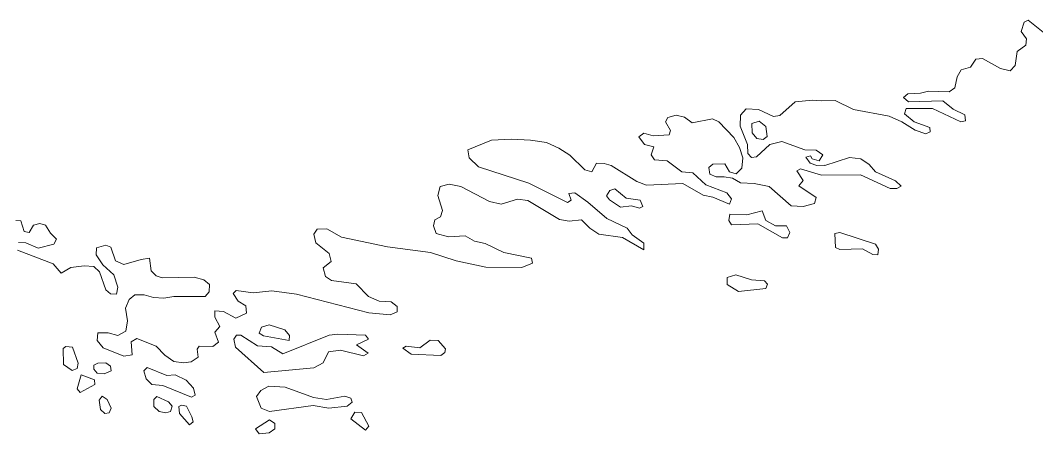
# Model space of a CAD drawing. Extents: x 369010 to 739155, y 6377141 to 6616555.
# Drawn here: x 383107 to 384318, y 6420461 to 6420953 of the extents above; entities that cross this region are included whole.
import ezdxf

# ---------------------------------------------------------------- set-up
doc = ezdxf.new("R2010")
doc.units = 0
doc.header["$LTSCALE"] = 40
doc.layers.add('1', color=7, linetype='Continuous', lineweight=13)

msp = doc.modelspace()

# ---------------------------------------------------------------- linework, layer by layer
at = {"layer": '1'}
for points in [[(384142.9, 6420839.01), (384157.96, 6420832.55), (384173.68, 6420822.62), (384186.43, 6420817.99), (384191.72, 6420820.31), (384191.23, 6420825.77), (384172.52, 6420832.55), (384161.27, 6420841.82), (384162.93, 6420848.28), (384194.54, 6420848.28), (384228.13, 6420832.39), (384233.93, 6420833.71), (384232.93, 6420840.83), (384219.2, 6420847.28), (384206.95, 6420857.38), (384165.9, 6420856.39), (384159.78, 6420861.35), (384164.91, 6420865.65), (384180.3, 6420866.48), (384189.74, 6420868.96), (384214.23, 6420868.14), (384221.18, 6420872.77), (384224, 6420885.85), (384228.63, 6420894.29), (384239.88, 6420897.43), (384246.01, 6420907.03), (384254.12, 6420908.02), (384275.63, 6420895.78), (384286.89, 6420893.29), (384293.01, 6420899.58), (384295.33, 6420916.3), (384305.92, 6420923.91), (384306.42, 6420931.19), (384300.29, 6420940.13), (384303.77, 6420951.05), (384308.4, 6420953.37), (384336.37, 6420931.19)], [(383715.24, 6420810.54), (383734.1, 6420807.73), (383749, 6420801.11), (383762.24, 6420792.5), (383779.78, 6420774.96), (383788.39, 6420772.97), (383793.85, 6420783.23), (383802.95, 6420782.74), (383811.23, 6420780.42), (383841.85, 6420761.22), (383853.6, 6420757.08), (383896.63, 6420758.9), (383920.96, 6420744.84), (383932.38, 6420742.52), (383952.4, 6420734.08), (383954.72, 6420740.53), (383949.09, 6420747.65), (383924.43, 6420757.42), (383908.71, 6420771.48), (383895.8, 6420772.81), (383878.26, 6420786.05), (383863.03, 6420787.04), (383859.06, 6420793.16), (383862.04, 6420802.43), (383851.28, 6420805.25), (383844.5, 6420814.68), (383850.29, 6420818.82), (383861.54, 6420815.67), (383880.41, 6420817), (383882.23, 6420822.13), (383876.11, 6420832.39), (383878.92, 6420837.52), (383888.85, 6420840.33), (383898.95, 6420838.02), (383907.88, 6420831.06), (383932.21, 6420835.86), (383939.66, 6420832.55), (383957.53, 6420813.85), (383964.32, 6420801.6), (383968.46, 6420789.36), (383967.13, 6420777.28), (383960.51, 6420770.49), (383952.4, 6420772.97), (383946.78, 6420782.24), (383932.71, 6420781.91), (383927.74, 6420778.1), (383929.07, 6420769.99), (383936.52, 6420766.85), (383945.95, 6420766.85), (383956.21, 6420765.03), (383965.64, 6420759.73), (383981.7, 6420758.9), (383999.74, 6420755.1), (384026.05, 6420732.26), (384040.12, 6420731.6), (384053.86, 6420734.91), (384055.68, 6420742.02), (384034.99, 6420756.09), (384040.29, 6420762.55), (384032.67, 6420773.8), (384036.98, 6420776.28), (384062.3, 6420768.67), (384108.64, 6420769), (384143.89, 6420752.78), (384151.84, 6420752.78), (384157.3, 6420755.59), (384150.35, 6420762.21), (384126.35, 6420772.81), (384119.07, 6420781.41), (384109.14, 6420788.36), (384095.4, 6420789.85), (384065.94, 6420780.25), (384065.44, 6420780.75), (384056.51, 6420780.25), (384048.56, 6420783.07), (384043.43, 6420790.18), (384049.06, 6420792.01), (384050.88, 6420788.2), (384059.49, 6420786.05), (384063.62, 6420793), (384055.68, 6420798.63), (384042.11, 6420799.12), (384014.8, 6420808.89), (384000.4, 6420805.25), (383984.51, 6420790.68), (383978.72, 6420789.85), (383974.42, 6420794.49), (383974.09, 6420805.25), (383965.15, 6420827.26), (383965.64, 6420840.5), (383972.26, 6420847.78), (383987.16, 6420846.95), (384004.87, 6420838.84), (384012.48, 6420839.84), (384030.69, 6420856.22), (384051.38, 6420858.21), (384061.64, 6420857.21), (384078.52, 6420857.71), (384100.2, 6420846.95), (384142.9, 6420839.01)], [(383232.79, 6420582.81), (383223.36, 6420577.51), (383211.61, 6420580.82), (383199.36, 6420580.82), (383198.7, 6420571.55), (383205.65, 6420563.11), (383230.48, 6420553.18), (383240.24, 6420554.67), (383239.25, 6420570.06), (383245.87, 6420574.2), (383268.87, 6420564.93), (383279.3, 6420554.18), (383289.89, 6420546.73), (383301.31, 6420545.07), (383310.75, 6420546.23), (383319.02, 6420551.86), (383317.7, 6420561.46), (383320.01, 6420564.93), (383336.4, 6420564.77), (383343.35, 6420569.57), (383338.88, 6420581.82), (383344.84, 6420588.27), (383338.72, 6420599.52), (383338.72, 6420607.14), (383349.14, 6420606.48), (383364.04, 6420598.53), (383376.62, 6420604.32), (383375.79, 6420613.1), (383366.52, 6420618.72), (383360.73, 6420627.66), (383364.2, 6420631.47), (383384.56, 6420628.65), (383406.74, 6420630.97), (383436.36, 6420626.83), (383522.59, 6420604.65), (383547.91, 6420602.5), (383556.19, 6420605.98), (383556.35, 6420612.1), (383548.91, 6420617.73), (383534.84, 6420618.72), (383522.09, 6420624.02), (383507.2, 6420639.41), (383477.9, 6420643.22), (383470.62, 6420648.18), (383468.14, 6420658.28), (383477.57, 6420666.06), (383475.09, 6420675.49), (383459.37, 6420688.07), (383456.89, 6420698.5), (383460.69, 6420704.62), (383472.28, 6420704.95), (383489.82, 6420694.85), (383544.6, 6420683.43), (383596.07, 6420676.48), (383626.69, 6420666.72), (383662.11, 6420659.11), (383704.98, 6420658.77), (383717.72, 6420663.74), (383716.56, 6420670.03), (383683.29, 6420676.81), (383660.95, 6420687.24), (383648.54, 6420690.06), (383637.28, 6420696.51), (383617.26, 6420695.19), (383602.86, 6420699.32), (383599.38, 6420708.43), (383601.2, 6420715.71), (383607.82, 6420719.02), (383610.31, 6420726.63), (383604.68, 6420744.51), (383607.33, 6420755.26), (383618.09, 6420758.08), (383632.32, 6420755.26), (383666.41, 6420737.39), (383680.15, 6420734.41), (383699.68, 6420740.04), (383711.93, 6420738.71), (383749.83, 6420715.87), (383761.25, 6420714.05), (383776.14, 6420715.38), (383786.07, 6420705.61), (383796.83, 6420698.5), (383824.97, 6420694.69), (383850.12, 6420679.79), (383850.12, 6420687.57), (383836.22, 6420697.83), (383830.59, 6420705.61), (383806.1, 6420717.03), (383783.59, 6420736.73), (383767.87, 6420747.65), (383761.08, 6420746.82), (383763.56, 6420738.88), (383759.26, 6420736.07), (383713.25, 6420759.24), (383653.34, 6420778.6), (383642.08, 6420789.36), (383640.59, 6420799.12), (383668.73, 6420810.38), (383692.23, 6420811.7), (383715.24, 6420810.54)], [(383101.38, 6420714.88), (383107.51, 6420714.22), (383111.31, 6420701.64), (383117.6, 6420700.65), (383122.73, 6420709.25), (383130.01, 6420711.24), (383136.8, 6420709.25), (383142.76, 6420699.82), (383149.88, 6420692.7), (383146.9, 6420686.58), (383128.19, 6420681.95), (383113.63, 6420688.07), (383104.86, 6420688.73)], [(383103.7, 6420679.3), (383146.07, 6420663.24), (383155.5, 6420652.15), (383167.25, 6420658.94), (383183.14, 6420660.93), (383194.73, 6420660.1), (383201.51, 6420653.48), (383208.79, 6420631.96), (383214.59, 6420627.33), (383221.54, 6420626.83), (383223.03, 6420635.11), (383218.23, 6420650.17), (383205.48, 6420661.75), (383197.21, 6420674), (383197.54, 6420682.11), (383208.96, 6420685.42), (383214.92, 6420682.94), (383220.21, 6420666.72), (383230.31, 6420662.42), (383251, 6420668.37), (383260.93, 6420669.7), (383262.75, 6420654.8), (383269.04, 6420648.84), (383275.99, 6420646.53), (383314.22, 6420647.36), (383325.64, 6420644.21), (383332.59, 6420638.42), (383332.1, 6420629.65), (383327.13, 6420624.02), (383290.06, 6420624.02), (383278.14, 6420622.2), (383265.73, 6420623.03), (383254.47, 6420626.34), (383243.55, 6420626.17), (383236.6, 6420620.54), (383232.3, 6420610.28), (383234.61, 6420595.22), (383232.79, 6420582.81)]]:
    msp.add_lwpolyline(points, dxfattribs=at)
for points in [[(383987.66, 6420833.22), (383979.22, 6420830.4), (383979.55, 6420819.31), (383985.01, 6420812.69), (383992.46, 6420811.37), (383997.42, 6420815.01), (383995.6, 6420826.76)], [(383845.16, 6420729.44), (383849.3, 6420731.6), (383845.99, 6420739.04), (383829.27, 6420741.53), (383815.7, 6420752.62), (383809.91, 6420750.46), (383805.93, 6420744.17), (383809.41, 6420739.21), (383822.32, 6420730.6), (383835.72, 6420732.09)], [(384021.42, 6420694.03), (384024.23, 6420700.32), (384020.59, 6420708.59), (384007.35, 6420708.59), (383995.6, 6420714.88), (383991.3, 6420726.13), (383973.09, 6420721.34), (383952.9, 6420722.33), (383951.58, 6420714.88), (383954.89, 6420709.75), (383986.17, 6420710.91), (384015.46, 6420694.03)], [(384123.2, 6420674.33), (384129.16, 6420674), (384130.16, 6420680.46), (384126.35, 6420686.58), (384083.81, 6420700.32), (384078.02, 6420699.32), (384078.68, 6420682.77), (384084.15, 6420680.12), (384111.12, 6420680.95)], [(383963.33, 6420629.98), (383995.6, 6420633.78), (383997.92, 6420638.91), (383994.11, 6420642.72), (383978.72, 6420643.88), (383960.02, 6420650), (383949.59, 6420646.86), (383949.59, 6420638.42)], [(383427.26, 6420571.89), (383427.92, 6420577.51), (383422.13, 6420584.63), (383403.43, 6420590.59), (383394.49, 6420587.77), (383391.84, 6420580.66), (383396.81, 6420577.35)], [(383485.52, 6420579.33), (383475.26, 6420578.01), (383419.81, 6420555.83), (383406.24, 6420564.27), (383389.53, 6420565.27), (383369.66, 6420578.01), (383364.53, 6420578.01), (383361.39, 6420573.37), (383363.54, 6420563.94), (383397.3, 6420533.49), (383457.05, 6420539.12), (383468.14, 6420545.24), (383474.26, 6420558.31), (383488.83, 6420560.13), (383516.14, 6420553.51), (383521.6, 6420556.82), (383507.69, 6420566.75), (383522.09, 6420573.21), (383518.29, 6420578.01)], [(383168.58, 6420536.14), (383174.54, 6420538.45), (383175.69, 6420544.58), (383169.07, 6420563.94), (383161.13, 6420564.77), (383157.82, 6420562.29), (383158.32, 6420543.09)], [(383608.32, 6420554.01), (383613.12, 6420557.32), (383613.95, 6420561.95), (383605.01, 6420571.72), (383595.41, 6420572.22), (383583.16, 6420562.95), (383567.11, 6420565.1), (383562.97, 6420562.78), (383572.74, 6420555.5)], [(383206.97, 6420531.83), (383215.08, 6420535.64), (383214.59, 6420541.27), (383208.96, 6420545.07), (383199.2, 6420544.74), (383194.4, 6420542.26), (383194.4, 6420537.63), (383198.53, 6420532.83)], [(383311.08, 6420504.19), (383315.21, 6420506.68), (383313.56, 6420515.12), (383304.46, 6420524.39), (383291.38, 6420530.67), (383281.62, 6420530.01), (383258.11, 6420539.45), (383254.31, 6420535.64), (383256.79, 6420526.21), (383263.74, 6420519.42), (383276.82, 6420518.26)], [(383179.33, 6420530.67), (383174.54, 6420514.29), (383178.34, 6420509.82), (383195.72, 6420519.42), (383195.22, 6420524.88)], [(383474.76, 6420491.12), (383496.77, 6420493.6), (383502.56, 6420498.24), (383500.91, 6420503.04), (383493.63, 6420505.35), (383471.95, 6420501.55), (383456.55, 6420503.86), (383422.63, 6420516.11), (383403.1, 6420517.43), (383393.5, 6420512.3), (383388.53, 6420505.19), (383393.99, 6420491.28), (383403.92, 6420486.98), (383455.89, 6420494.1)], [(383212.77, 6420485.49), (383215.41, 6420491.28), (383210.45, 6420501.55), (383204.66, 6420505.35), (383200.85, 6420500.55), (383202.67, 6420489.3), (383207.64, 6420484.66)], [(383280.29, 6420485.49), (383285.92, 6420487.31), (383288.07, 6420493.44), (383283.6, 6420498.73), (383269.53, 6420505.19), (383266.22, 6420501.38), (383266.22, 6420492.94), (383272.35, 6420487.31)], [(383308.43, 6420471.09), (383313.06, 6420474.73), (383311.57, 6420480.86), (383305.12, 6420493.6), (383298.99, 6420494.76), (383296.02, 6420493.11), (383296.68, 6420484.66)], [(383518.45, 6420464.8), (383522.59, 6420469.6), (383513.82, 6420485.99), (383505.71, 6420486.15), (383501.07, 6420478.38)], [(383403.92, 6420477.05), (383387.21, 6420466.29), (383391.68, 6420460.67), (383403.43, 6420461.66), (383410.54, 6420466.62), (383410.21, 6420472.91)]]:
    msp.add_lwpolyline(points, close=True, dxfattribs=at)

doc.saveas('drawing.dxf')
